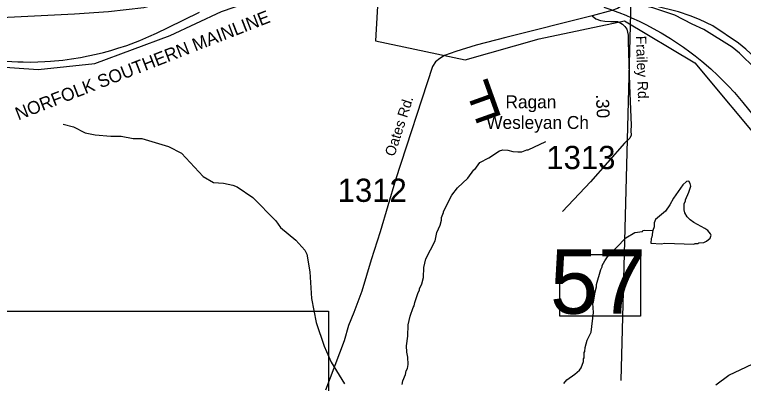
# Model space of a CAD drawing. Extents: x 1268485 to 1426702, y 514839 to 616766.
# Drawn here: x 1326508 to 1331139, y 564846 to 567191 of the extents above; entities that cross this region are included whole.
import ezdxf

# ---------------------------------------------------------------- set-up
doc = ezdxf.new("R2010")
doc.units = 0
for name, color, linetype in [('Old_Level_11', 7, 'Continuous'), ('Old_Level_14', 7, 'Continuous'), ('Old_Level_17', 7, 'Continuous'), ('Old_Level_22', 7, 'Continuous'), ('Old_Level_29', 7, 'Continuous'), ('Old_Level_3', 7, 'Continuous'), ('Old_Level_31', 7, 'Continuous'), ('Old_Level_32', 7, 'Continuous'), ('Old_Level_44', 7, 'Continuous'), ('Old_Level_48', 7, 'Continuous'), ('Old_Level_49', 7, 'Continuous'), ('Old_Level_56', 7, 'Continuous'), ('Old_Level_62', 7, 'Continuous'), ('Old_Level_8', 7, 'Continuous')]:
    doc.layers.add(name, color=color, linetype=linetype)

msp = doc.modelspace()

# ---------------------------------------------------------------- linework, layer by layer
at = {"layer": 'Old_Level_22'}
msp.add_line((1329505.09, 566677.239), (1329505.09, 566677.239), dxfattribs=at)
at = {"layer": 'Old_Level_29'}
for points in [[(1328345.146, 567553.584), (1328142.736, 567512.388), (1328035.243, 567486.069), (1327944.902, 567458.606), (1327715.745, 567362.077), (1327560.303, 567303.722), (1327462.159, 567266.893), (1327328.733, 567232.989), (1327104.681, 567208.079), (1326889.327, 567193.212), (1326464.985, 567172.619), (1326382.582, 567168.989), (1326280.375, 567161.24)], [(1331730.445, 565855.02), (1331720.724, 565916.039), (1331686.046, 566168.274), (1331650.672, 566287.581), (1331633.147, 566331.423), (1331601.518, 566411.182), (1331579.844, 566439.377), (1331519.157, 566519.624), (1331212.525, 566847.877), (1331113.637, 566945.798), (1331066.559, 566982.763), (1330886.544, 567096.897), (1330812.935, 567130.216), (1330702.522, 567186.334), (1330564.068, 567233.683), (1330400.983, 567267.718)]]:
    msp.add_lwpolyline(points, dxfattribs=at)
at = {"layer": 'Old_Level_3'}
for points in [[(1330361.33, 564863.902), (1330425.714, 567283.415), (1330490.103, 569703.131)], [(1331633.473, 566470.69), (1331624.451, 566487.094), (1331565.396, 566558.452), (1331274.222, 566858.649), (1331154.472, 566971.837), (1331107.72, 567008.747), (1330943.678, 567118.655), (1330860.837, 567159.665), (1330800.962, 567183.451), (1330726.323, 567208.057), (1330425.714, 567283.415), (1330425.306, 567283.517)], [(1328502.794, 562387.187), (1321666.276, 562387.187), (1321666.276, 565305.788), (1328502.794, 565305.788), (1328502.794, 562387.187)]]:
    msp.add_lwpolyline(points, dxfattribs=at)
at = {"layer": 'Old_Level_31'}
msp.add_lwpolyline([(1329972.331, 565665.249), (1330484.064, 565665.249), (1330484.064, 565272.49), (1329972.331, 565272.49), (1329972.331, 565665.249)], dxfattribs=at)
at = {"layer": 'Old_Level_32'}
for points in [[(1330400.983, 567267.718), (1330338.859, 567230.056), (1330302.076, 567217.739), (1330178.441, 567183.753)], [(1330178.441, 567183.753), (1329628.498, 567046.16), (1329440.985, 566996.18), (1329311.169, 566957.197), (1329240.079, 566930.208), (1329210.201, 566911.215), (1329182.383, 566891.223), (1329162.807, 566861.236), (1328928.417, 566139.532), (1328830.931, 565809.537), (1328773.095, 565630.656), (1328715.26, 565432.484), (1328662.682, 565297.446), (1328629.383, 565213.266), (1328601.342, 565116.811), (1328483.331, 564802.08)], [(1330178.441, 567183.753), (1330201.625, 567164.761), (1330230.473, 567152.765), (1330259.321, 567148.768), (1330296.411, 567147.768), (1330325.26, 567147.768), (1330338.653, 567146.768), (1330348.956, 567142.77), (1330369.562, 567130.775), (1330386.046, 567115.781), (1330398.41, 567097.789), (1330405.622, 567059.804), (1330405.622, 567019.82), (1330415.409, 566738.936), (1330426.227, 566487.039), (1330423.653, 566451.054), (1330424.683, 566425.064), (1330416.441, 566405.073), (1330383.472, 566373.086), (1330167.335, 566126.537), (1329988.58, 565939.614)]]:
    msp.add_lwpolyline(points, dxfattribs=at)
at = {"layer": 'Old_Level_44'}
for points in [[(1330252.425, 567237.629), (1330295.589, 567223.07), (1330317.119, 567215.023), (1330346.237, 567204.001), (1330392.783, 567186.315), (1330428.155, 567170.731), (1330476.24, 567148.893), (1330519.608, 567127.363), (1330616.598, 567075.382), (1330675.243, 567039.293), (1330757.776, 566984.544), (1330799.402, 566953.684), (1330833.338, 566927.693), (1330874.963, 566895.141), (1330931.148, 566845.211), (1330976.464, 566803.636), (1331041.773, 566738.071), (1331081.246, 566695.061), (1331135.585, 566631.649), (1331226.115, 566518.614)], [(1326452.4, 566894.064), (1326528.372, 566890.63), (1326562.616, 566889.963), (1326608.342, 566889.246), (1326654.889, 566890.63), (1326700, 566892.373), (1326735.987, 566894.424), (1326815.342, 566901.703), (1326869.476, 566908.982), (1326926.583, 566918.005), (1326974.463, 566927.693), (1327025.521, 566938.458), (1327072.99, 566950.249), (1327118.717, 566962.757), (1327163.111, 566976.547), (1327221.345, 566995.309), (1327303.161, 567026.477), (1327361.396, 567051.134), (1327410.301, 567072.614), (1327483.094, 567107.985), (1327683.533, 567206.461)]]:
    msp.add_lwpolyline(points, dxfattribs=at)
at = {"layer": 'Old_Level_48'}
msp.add_lwpolyline([(1326264.257, 566869.974), (1326658.453, 566840.89), (1327018.204, 566880.88), (1327496.597, 567057.896), (1327821.904, 567210.672), (1328373.013, 567401.641), (1328610.296, 567452.566), (1328824.616, 567430.741), (1328801.817, 567024.824), (1329370.315, 566902.432), (1329841.006, 567037.063), (1330382.263, 567150.653), (1330830.038, 566885.115), (1331289.296, 566334.031)], dxfattribs=at)
at = {"layer": 'Old_Level_49'}
msp.add_lwpolyline([(1326264.257, 566869.974), (1326658.453, 566840.89), (1327018.204, 566880.88), (1327496.597, 567057.896), (1327821.904, 567210.672), (1328373.013, 567401.641), (1328610.296, 567452.566), (1328824.616, 567430.741), (1328801.817, 567024.824), (1329370.315, 566902.432), (1329841.006, 567037.063), (1330382.263, 567150.653), (1330830.038, 566885.115), (1331289.296, 566334.031)], dxfattribs=at)
at = {"layer": 'Old_Level_56'}
msp.add_lwpolyline([(1330963.079, 564835.996), (1331046.572, 564898.146), (1331382.133, 565056.871), (1332280.588, 565415.164), (1332328.915, 565430.199), (1332497.055, 565522.46), (1332935.076, 565780.971), (1333095.663, 565895.595), (1333292.933, 566043.298), (1333529.576, 566248.235), (1334217.62, 566869.291), (1334723.082, 567376.566), (1335471.708, 568114.46), (1335783.856, 568471.752), (1336130.169, 568846.365), (1336271.514, 568989.191), (1336667.429, 569342.795), (1337006.166, 569639.322), (1337414.122, 569994.686), (1337605.834, 570154.505), (1338336.391, 570710.673)], dxfattribs=at)
at = {"layer": 'Old_Level_62'}
for points in [[(1326816.675, 566494.52), (1326882.292, 566477.04), (1326955.495, 566439.311), (1327019.164, 566425.777), (1327119.127, 566417.472), (1327185.051, 566417.933), (1327260.715, 566402.196), (1327316.797, 566402.862), (1327485.76, 566352.932), (1327568.806, 566309), (1327705.473, 566161.67), (1327772.628, 566124.145), (1327834.451, 566118.712), (1327894.224, 566107.229), (1327922.008, 566096.617), (1328022.484, 566028.232), (1328167.046, 565878.801), (1328198.111, 565836.098), (1328294.383, 565755.769), (1328352.823, 565692.408), (1328364.306, 565668.058), (1328383.683, 565555.587), (1328393.731, 565385.24), (1328424.181, 565232.425), (1328474.726, 565083.199), (1328520.35, 564980.16), (1328605.242, 564844.056)], [(1328970.747, 564838.212), (1328975.361, 564862.101), (1328992.278, 564901.676), (1328996.891, 564925.564), (1329005.196, 564941.353), (1329007.759, 564965.294), (1329006.939, 565013.327), (1328999.762, 565045.52), (1328998.737, 565085.505), (1329006.119, 565145.329), (1329007.862, 565217.303), (1329021.19, 565272.974), (1329040.567, 565328.441), (1329046.822, 565338.334), (1329051.333, 565360.172), (1329072.863, 565423.636), (1329081.168, 565439.425), (1329081.373, 565447.422), (1329096.137, 565479.052), (1329107.107, 565518.78), (1329108.645, 565582.756), (1329121.973, 565638.428), (1329180.721, 565752.95), (1329189.948, 565804.725), (1329211.171, 565852.195), (1329219.886, 565883.978), (1329220.296, 565899.972), (1329233.009, 565931.652), (1329233.214, 565939.649), (1329285.707, 566042.33), (1329322.822, 566089.389), (1329388.336, 566151.776), (1329425.553, 566203.501), (1329431.602, 566206.679), (1329464.718, 566249.842), (1329521.722, 566280.088), (1329588.467, 566324.789), (1329610.612, 566330.223), (1329642.6, 566329.403), (1329674.383, 566320.636), (1329706.269, 566317.817), (1329730.363, 566319.253), (1329762.556, 566330.428), (1329770.553, 566330.223), (1329883.844, 566383.434)], [(1330562.772, 565819.028), (1330561.951, 565806.571), (1330557.235, 565774.685), (1330553.032, 565766.791), (1330551.596, 565737.058), (1330616.188, 565733.214), (1330640.281, 565736.597), (1330824.213, 565732.034), (1330832.313, 565735.828), (1330848.204, 565735.418), (1330856.304, 565739.263), (1330888.394, 565742.441), (1330904.593, 565750.028), (1330927.047, 565769.456), (1330933.506, 565789.295), (1330929.712, 565797.395), (1330912.283, 565817.849), (1330894.546, 565830.306), (1330823.495, 565868.035), (1330799.914, 565886.643), (1330782.382, 565905.098), (1330766.901, 565929.449), (1330761.365, 565949.594), (1330762.39, 565989.58), (1330770.797, 566005.369), (1330770.899, 566013.366), (1330792.122, 566060.835), (1330805.041, 566100.513), (1330801.452, 566116.609), (1330791.815, 566130.81), (1330777.769, 566129.169), (1330753.162, 566107.792), (1330695.133, 566023.208), (1330672.167, 565981.788), (1330643.152, 565940.521), (1330579.893, 565888.131), (1330571.384, 565866.343), (1330570.871, 565842.352), (1330562.772, 565819.028)], [(1329998.878, 564844.62), (1330017.436, 564868.15), (1330068.289, 564904.906), (1330096.893, 564930.178), (1330107.248, 564945.916), (1330122.217, 564985.542), (1330122.627, 565001.536), (1330126.831, 565009.431), (1330127.549, 565041.419), (1330131.752, 565049.313), (1330132.367, 565073.304), (1330145.491, 565120.979), (1330170.712, 565172.345), (1330186.501, 565297.016), (1330181.17, 565356.071), (1330187.321, 565361.915), (1330196.856, 565427.686), (1330205.673, 565459.469), (1330205.981, 565475.463), (1330232.33, 565570.761), (1330240.737, 565586.55), (1330240.84, 565594.547), (1330257.654, 565626.176), (1330276.211, 565649.706), (1330392.476, 565772.429), (1330449.993, 565805.34), (1330498.078, 565812.159), (1330500.231, 565818.105), (1330508.33, 565819.899), (1330562.772, 565819.028)]]:
    msp.add_lwpolyline(points, dxfattribs=at)

# ---------------------------------------------------------------- texts
at = {"layer": 'Old_Level_11'}
for s, height, rotation, p in [('Frailey Rd.', 65.61666, 271.995522, (1330455.51, 567054.853)), ('Oates Rd.', 65.6167, 72.007586, (1328920.968, 566284.674))]:
    msp.add_text(s, height=height, rotation=rotation, dxfattribs=at).set_placement(p)
at = {"layer": 'Old_Level_14'}
msp.add_text('NORFOLK SOUTHERN MAINLINE', height=82.02083, rotation=21.282536, dxfattribs=at).set_placement((1326531.6, 566517.93))
at = {"layer": 'Old_Level_17'}
msp.add_text('.30', height=82.0208, rotation=272.459247, dxfattribs=at).set_placement((1330201.511, 566682.861))
at = {"layer": 'Old_Level_22'}
msp.add_text('F', height=246.062, rotation=199.699189, dxfattribs=at).set_placement((1329538.417, 566794.383))
for s, height, p in [('    Ragan', 82.0208, (1329505.09, 566595.218)), ('Wesleyan Ch', 82.02083, (1329505.09, 566463.985))]:
    msp.add_text(s, height=height, dxfattribs=at).set_placement(p)
at = {"layer": 'Old_Level_31'}
msp.add_text('57', height=410.1042, dxfattribs=at).set_placement((1329909.827, 565288.819))
at = {"layer": 'Old_Level_8'}
for s, p in [('1313', (1329886.79, 566208.472)), ('1312', (1328560.753, 566000.046))]:
    msp.add_text(s, height=147.6375, dxfattribs=at).set_placement(p)

doc.saveas('drawing.dxf')
